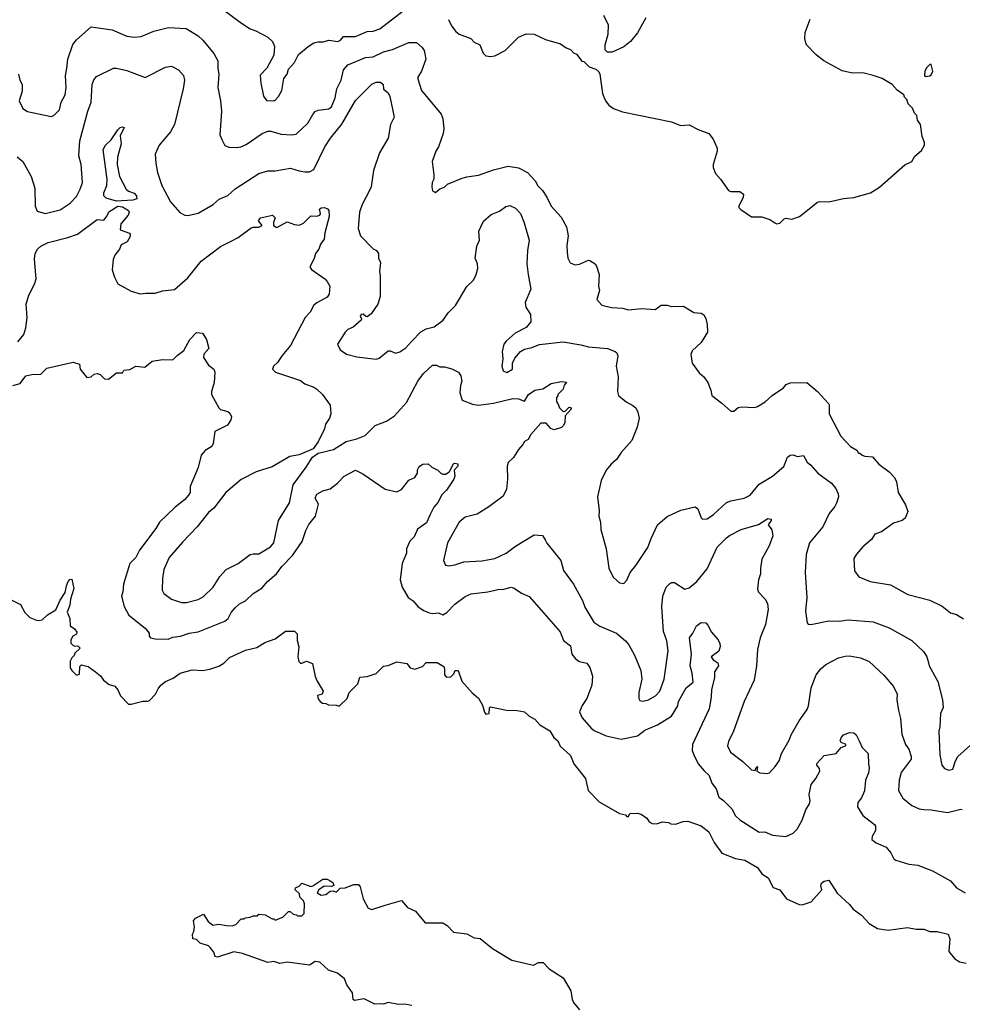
# Model space of a CAD drawing. Extents: x 1678431 to 1860718, y 384618 to 522882.
# Tile 457 of 473: x 1814693 to 1821045, y 487573 to 494212. Entities that reach past the tile are written whole.
import ezdxf

# ---------------------------------------------------------------- set-up
doc = ezdxf.new("R2010")
doc.units = 0

msp = doc.modelspace()

# ---------------------------------------------------------------- linework, layer by layer
at = {"layer": '0CON10XD'}
for points in [[(1815935, 494378.1), (1816188.3, 494188.3), (1816245, 494150.8), (1816285, 494137.5), (1816364.2, 494094.2), (1816396.7, 494065), (1816410.7, 494030.7), (1816406.1, 493973.9), (1816358.8, 493885), (1816313, 493837), (1816316.7, 493785), (1816336.1, 493696.1), (1816355, 493667.5), (1816400, 493665), (1816415, 493670), (1816435.8, 493694.2), (1816460, 493735), (1816473.8, 493815), (1816496.2, 493845), (1816505, 493877.5), (1816545, 493922.5), (1816572.3, 493977.7), (1816637.7, 494032.3), (1816675, 494056), (1816705, 494063.8), (1816738.3, 494061.7), (1816775, 494073.3), (1816837.5, 494065), (1816855, 494074.3), (1816875, 494098.2), (1816955, 494098.5), (1817035, 494133.3), (1817075, 494135.6), (1817120.6, 494149.4), (1817335, 494316)], [(1817583.4, 494213.4), (1817601.7, 494171.7), (1817632.1, 494132.1), (1817655, 494114.2), (1817732.5, 494085), (1817755, 494060), (1817793, 494043), (1817816.4, 493986.4), (1817835, 493967.5), (1817865, 493963.3), (1817895, 493968.8), (1817965, 494003.8), (1818055, 494093.3), (1818105, 494116.7), (1818160, 494115), (1818235, 494078.8), (1818338.3, 494048.3), (1818375, 494022.5), (1818405, 494010), (1818425, 493987.5), (1818445, 493980), (1818481.7, 493931.7), (1818495, 493930), (1818530, 493895), (1818575, 493877.5), (1818595, 493860), (1818602.5, 493845), (1818621.2, 493715), (1818640, 493665), (1818662.5, 493635), (1818693.9, 493613.9), (1818755, 493591.2), (1819085, 493523.8), (1819145, 493498.8), (1819205, 493504), (1819265, 493471.2), (1819336.7, 493445), (1819365.9, 493405.9), (1819393.3, 493345), (1819393.3, 493325), (1819366.2, 493235), (1819366.2, 493215), (1819381.2, 493175), (1819415, 493136.7), (1819469.3, 493059.3), (1819485, 493053.3), (1819545, 493053.3), (1819570, 493035), (1819567.5, 493015), (1819540, 492955), (1819540, 492945), (1819551.7, 492931.7), (1819625, 492882), (1819695, 492883.8), (1819747.5, 492865), (1819781.2, 492841.2), (1819795, 492836.2), (1819815, 492840)], [(1818653, 493993), (1818638.3, 494008.3), (1818638.3, 494041.7), (1818658.8, 494115), (1818660, 494175), (1818629.2, 494239.2)], [(1818912.5, 494225), (1818855, 494122.5), (1818810, 494065), (1818765, 494028.8), (1818685, 493993.3), (1818653, 493993)], [(1819815, 492840), (1819845, 492870), (1819855, 492873.3), (1819895, 492866), (1819947.5, 492885), (1820068.3, 492981.7), (1820085, 492986.2), (1820145, 492983.8), (1820245, 493006.2), (1820315, 493012), (1820425.7, 493044.3), (1820486.8, 493083.2), (1820657.7, 493232.3), (1820703.9, 493256.1), (1820725, 493292.5), (1820769.3, 493330.7), (1820790, 493365), (1820790, 493385), (1820773.3, 493425), (1820762.5, 493505), (1820742.5, 493535), (1820737.5, 493565), (1820721.7, 493581.7), (1820710, 493615), (1820680, 493645), (1820670, 493675), (1820655, 493690), (1820650, 493705), (1820605, 493737.5), (1820572.5, 493775), (1820505.9, 493815.9), (1820445, 493836.7), (1820375, 493853.8), (1820305, 493851.2), (1820235, 493866.7), (1820111.2, 493935), (1820061.2, 493975), (1819995, 494043.3), (1819990, 494055), (1819983.9, 494086.1), (1819986.2, 494125), (1820020, 494215)], [(1814683.6, 493843.6), (1814693.3, 493805), (1814710, 493775), (1814709.3, 493730.7), (1814690, 493665), (1814715, 493612.5), (1814745, 493594), (1814905, 493559.2), (1814923, 493567), (1814960.8, 493605), (1814972.5, 493655), (1814999.2, 493705), (1815005.6, 493755), (1815002.5, 493835), (1815011.1, 493885), (1815017.8, 493945), (1815050, 494045), (1815075, 494075.6), (1815175, 494164), (1815315, 494142.9), (1815415, 494100.8), (1815465, 494094.2), (1815511.2, 494098.8), (1815595.9, 494134.1), (1815695, 494159.2), (1815815, 494152.5), (1815895, 494102.5), (1815927.5, 494075), (1816000.8, 493985), (1816027.5, 493935), (1816027, 493883), (1816034.4, 493845), (1816027.5, 493755), (1816046.9, 493665), (1816052.5, 493595), (1816042, 493435), (1816054.2, 493404.2), (1816075, 493363.3), (1816102.7, 493352.7), (1816155, 493350.6), (1816182.5, 493355), (1816219.3, 493370.7), (1816327.1, 493445), (1816365, 493460), (1816385, 493460.5), (1816455, 493440.4), (1816525, 493436.5), (1816555, 493441.1), (1816634.3, 493515), (1816667.3, 493572.7), (1816685, 493591.9), (1816705, 493601.9), (1816775, 493610.5), (1816795, 493624.3), (1816819.2, 493685), (1816829.2, 493745), (1816858.2, 493805), (1816874.6, 493875), (1816905, 493908.1), (1817023.5, 493956.5), (1817075, 493960.5), (1817145, 493994.5), (1817205, 494011.8), (1817315, 494058.1), (1817367.9, 494057.9), (1817406, 494025), (1817419.2, 494005), (1817429.4, 493945), (1817400, 493865), (1817375.7, 493825), (1817375, 493812.5), (1817400, 493735), (1817534, 493575), (1817544.2, 493545), (1817551.4, 493475), (1817547.1, 493445), (1817515.5, 493354.5), (1817498, 493325), (1817473.3, 493255), (1817483.3, 493165), (1817483, 493137), (1817473.3, 493115), (1817470, 493085), (1817475, 493057.5), (1817495, 493047.5), (1817525, 493072.5), (1817555, 493082.5), (1817576.2, 493103.8), (1817675, 493143.8), (1817705, 493153.3), (1817785, 493163.3), (1817885, 493200), (1817985, 493224.2), (1818055, 493212.9), (1818115, 493180.8), (1818165.5, 493125.5), (1818185, 493091.2), (1818215, 493061.2), (1818245.5, 493015.5), (1818273.9, 492953.9), (1818341.4, 492881.4), (1818378.6, 492815), (1818388.6, 492755), (1818380.7, 492689.3), (1818382.2, 492645), (1818387.5, 492605), (1818403.2, 492573.2), (1818435, 492558.8), (1818465.8, 492564.2), (1818525, 492590), (1818535, 492588.8), (1818570, 492565), (1818579.5, 492549.5), (1818596.7, 492495), (1818593.3, 492415), (1818600, 492385), (1818582.5, 492325), (1818615, 492287.5), (1818680.7, 492270.7), (1818755, 492266.2), (1818795, 492256.2), (1818885, 492263.8), (1818975, 492257.5), (1819015, 492287.5), (1819055, 492287.5), (1819085, 492277.5), (1819165, 492280), (1819235, 492237.5), (1819285, 492232.5), (1819303, 492223), (1819317, 492197), (1819326.4, 492156.4), (1819327.5, 492105), (1819284.1, 492035.9), (1819225, 491980), (1819216, 491955), (1819223.8, 491895), (1819270.8, 491830.8), (1819303.9, 491803.9), (1819330, 491765), (1819350, 491715), (1819357, 491677), (1819425, 491626.7), (1819485, 491572.5), (1819505, 491573.3), (1819533.9, 491596.1), (1819555, 491602.5), (1819645, 491597.5), (1819665, 491603.3), (1819716.7, 491635), (1819762.7, 491677.3), (1819839.3, 491730.7), (1819857, 491753), (1819885, 491763.3), (1819996.4, 491766.4), (1820070, 491705), (1820142.5, 491625), (1820147.5, 491615), (1820147.5, 491555), (1820226.7, 491405), (1820292.5, 491335), (1820335, 491310), (1820345, 491290), (1820355, 491290), (1820370, 491275), (1820388.3, 491268.3), (1820440, 491265), (1820482.5, 491215), (1820553, 491163), (1820587.5, 491125), (1820602.5, 491095), (1820612.5, 491025), (1820661.7, 490941.7), (1820677.5, 490895), (1820659.3, 490850.7), (1820640, 490835), (1820581.7, 490818.3), (1820500.7, 490759.3), (1820455, 490742.5), (1820433.6, 490706.4), (1820375, 490657.5), (1820331.7, 490608.3), (1820315, 490580), (1820317.5, 490495), (1820347.5, 490455), (1820425, 490424.2), (1820562.1, 490402.1), (1820676.8, 490336.8), (1820827.1, 490297.1), (1820908.3, 490258.3), (1820965, 490213.3), (1821005, 490201.2), (1821052.3, 490172.3)], [(1814675, 493288), (1814715, 493256.2), (1814769.2, 493155), (1814795.7, 493075), (1814796, 492955), (1814810.5, 492920.5), (1814865, 492905.8), (1814965, 492929.4), (1815032, 492975), (1815075, 493020.8), (1815101.2, 493068.8), (1815115.3, 493114.7), (1815107.3, 493235), (1815092.2, 493295), (1815096.9, 493395), (1815151.8, 493595), (1815174.6, 493655), (1815180.4, 493775), (1815192.7, 493807.3), (1815210.8, 493829.2), (1815325, 493884.4), (1815345, 493885.7), (1815415, 493870), (1815537.7, 493822.3), (1815675, 493892.9), (1815715, 493898.1), (1815763.8, 493875), (1815797.1, 493835), (1815803.1, 493805), (1815793.3, 493745), (1815735.7, 493505), (1815710, 493455), (1815633, 493367), (1815605.6, 493305), (1815609.2, 493245), (1815621.3, 493181.3), (1815650.8, 493095), (1815708.8, 492985), (1815772, 492912), (1815804.5, 492894.5), (1815825, 492891.4), (1815895, 492906.9), (1815996.2, 492965), (1816037.9, 493002.1), (1816095, 493025.8), (1816145, 493071.4), (1816305, 493175.6), (1816365, 493191.9), (1816415, 493192.5), (1816518.8, 493211.2), (1816575, 493191.9), (1816615, 493185.7), (1816645, 493185.8), (1816675, 493201.2), (1816748.9, 493355), (1816787, 493413), (1816862.8, 493507.2), (1816955, 493668.1), (1817065, 493776.5), (1817095, 493791.1), (1817125, 493791.2), (1817142.5, 493775), (1817145, 493742.5), (1817175, 493718.8), (1817187.1, 493695), (1817215.8, 493554.2), (1817191.9, 493505), (1817175, 493413.3), (1817117.8, 493315), (1817077.5, 493195), (1817060.5, 493085), (1817049.2, 493059.2), (1817000, 492965), (1816982.9, 492915), (1816973.5, 492805), (1816988.8, 492755), (1817075, 492666.7), (1817096.7, 492655), (1817110, 492635), (1817110, 492605), (1817123.9, 492573.9), (1817116.9, 492515), (1817122.5, 492485), (1817121.2, 492345), (1817106.1, 492293.9), (1817060.9, 492229.1), (1817035, 492208.8), (1817025, 492210), (1817006.4, 492226.4), (1816994, 492225), (1816988, 492215), (1816996.7, 492195), (1816993.3, 492185), (1816940.7, 492139.3), (1816905, 492122), (1816886.2, 492105), (1816833.9, 492023.9), (1816853.3, 491985), (1816895, 491956.2), (1816965, 491938.6), (1817095, 491922.9), (1817115, 491929.2), (1817175, 491978.8), (1817190, 491980), (1817225, 491963.3), (1817255, 491972), (1817295, 492000), (1817336, 492045), (1817395, 492108), (1817433, 492127), (1817485, 492140), (1817547.5, 492185), (1817581.2, 492235), (1817628.9, 492285), (1817705, 492412), (1817750.4, 492455), (1817769.6, 492495), (1817779.1, 492535), (1817778.9, 492565), (1817762, 492605), (1817774.4, 492685), (1817791.5, 492725), (1817786.4, 492785), (1817817.3, 492852.7), (1817870.9, 492899.1), (1817925, 492921.9), (1817968.3, 492951.7), (1817995, 492958.6), (1818035, 492940.6), (1818066.7, 492905), (1818092.3, 492842.3), (1818125.6, 492725.6), (1818114.3, 492655), (1818110, 492565), (1818119.2, 492495)], [(1820795, 493830), (1820825, 493832.5), (1820835, 493840), (1820846.7, 493865), (1820835, 493910), (1820825, 493910), (1820805, 493890), (1820792.5, 493865), (1820790, 493835), (1820795, 493830)], [(1815345, 492988.6), (1815275, 493008), (1815260, 493025), (1815260.8, 493045), (1815280, 493095), (1815282.5, 493135), (1815255, 493337.5), (1815271.9, 493365), (1815309.1, 493400.9), (1815355, 493470), (1815370, 493485), (1815385, 493490), (1815397.5, 493485), (1815370.7, 493429.3), (1815375.6, 493375), (1815352.9, 493285), (1815350, 493235), (1815365.5, 493155.5), (1815410.3, 493070.3), (1815426, 493056), (1815465, 493042), (1815480.8, 493025), (1815481.2, 493005), (1815455, 492994.5), (1815345, 492988.6)], [(1814680.9, 492039.1), (1814720.3, 492089.7), (1814734.2, 492135), (1814742, 492205), (1814736, 492295), (1814754.4, 492355), (1814791.7, 492428.3), (1814802.7, 492465), (1814792.4, 492597.6), (1814797.5, 492635), (1814813.3, 492665), (1814835.8, 492685), (1814885, 492710.5), (1815016.3, 492743.7), (1815083, 492767), (1815215.9, 492865.9), (1815258.8, 492861.2), (1815281.4, 492888.6), (1815294.1, 492915.9), (1815355, 492954), (1815385, 492950.6), (1815425.8, 492925), (1815430.6, 492915), (1815424.4, 492895), (1815374.6, 492835), (1815370, 492795), (1815432, 492772), (1815436.7, 492765), (1815434, 492745), (1815416.2, 492715), (1815376.2, 492695), (1815366, 492665), (1815335, 492623.3), (1815322.9, 492595), (1815316.9, 492525), (1815331.2, 492475), (1815355, 492430), (1815445, 492380.8), (1815505, 492362.5), (1815545, 492369.2), (1815605, 492368), (1815655, 492383.8), (1815735, 492393.8), (1815825, 492472), (1815916.6, 492583.4), (1816047, 492683), (1816113.4, 492716.6), (1816165, 492742.5), (1816251.7, 492808.3), (1816265, 492813.3), (1816305, 492812.2), (1816326.7, 492825), (1816302.5, 492855), (1816315, 492875.8), (1816397.5, 492895), (1816413.3, 492875), (1816402, 492845), (1816404.2, 492825), (1816425, 492810), (1816495, 492849.4), (1816545, 492830), (1816575, 492827.5), (1816605, 492840.8), (1816655, 492889.2), (1816695, 492888.2), (1816715.4, 492894.6), (1816720, 492905), (1816714.2, 492935), (1816725, 492943.8), (1816746.1, 492946.1), (1816767.3, 492937.3), (1816776, 492925), (1816778.8, 492885), (1816749.6, 492775), (1816745, 492732.5), (1816720.9, 492699.1), (1816709.2, 492665), (1816685.8, 492635), (1816678.2, 492601.8), (1816647.5, 492545), (1816658.3, 492528.3), (1816750, 492465), (1816765, 492446.7), (1816783.8, 492415), (1816778.3, 492361.7), (1816765, 492340), (1816695, 492303.8), (1816675, 492286.7), (1816649.1, 492240.9), (1816616.2, 492205), (1816518, 492015), (1816461.2, 491948.8), (1816430.5, 491899.5), (1816403.3, 491875), (1816396.7, 491855), (1816416.1, 491836.1), (1816585, 491780), (1816615, 491757.5), (1816674.2, 491734.2), (1816695, 491720), (1816734.3, 491685), (1816783.9, 491613.9), (1816790, 491555), (1816781.2, 491525), (1816753.8, 491485), (1816745.8, 491454.2), (1816704, 491365), (1816670.5, 491319.5), (1816575, 491277.5), (1816514.2, 491265.8), (1816395, 491198), (1816285.6, 491164.4), (1816185, 491111.2), (1816082, 491025), (1816001.1, 490918.9), (1815965, 490890), (1815887.8, 490792.2), (1815789.8, 490690.2), (1815700.8, 490585), (1815663.5, 490505), (1815654.3, 490445), (1815652, 490365), (1815665, 490343.8), (1815715, 490304.2), (1815783.4, 490283.4), (1815817.4, 490282.6), (1815896.4, 490303.6), (1815929.3, 490320.7), (1815996.9, 490385), (1816042.3, 490457.7), (1816084.3, 490505), (1816165, 490544.4), (1816245, 490606.1), (1816265, 490611.6), (1816305, 490610.4), (1816381.9, 490658.1), (1816404.5, 490685), (1816436.9, 490835), (1816510, 490955), (1816534.6, 491075), (1816624.2, 491195), (1816666.9, 491263.1), (1816705, 491290), (1816806.6, 491313.4), (1816892.8, 491367.2), (1816965, 491386.9), (1817020.5, 491409.5), (1817088.8, 491475), (1817165, 491505.7), (1817219.2, 491540.8), (1817300.2, 491629.8), (1817375.4, 491774.6)], [(1818119.2, 492495), (1818137.1, 492395), (1818098.1, 492305), (1818103.7, 492273.7), (1818134.3, 492225), (1818137.1, 492175), (1818105, 492137.5), (1818032.6, 492097.4), (1817971.2, 492045), (1817956, 492025), (1817944, 491975), (1817948, 491925), (1817942.5, 491875), (1817950, 491845), (1817975, 491832.5), (1818013.8, 491855), (1818014.3, 491895.7), (1818030.3, 491929.7), (1818068, 491975), (1818095, 491990.8), (1818145, 492001.9), (1818195, 492021.4), (1818355, 492040), (1818475, 492020.5), (1818525, 492005.5), (1818655, 491994.3), (1818705, 491974.2), (1818715.8, 491965), (1818722.9, 491945), (1818712.5, 491875), (1818726.2, 491805), (1818721.4, 491705), (1818728.8, 491678.8), (1818778.8, 491635), (1818825, 491611.4), (1818844.2, 491595), (1818859.2, 491565), (1818867.1, 491525), (1818854.3, 491465), (1818818.1, 491375), (1818745.5, 491294.5), (1818713.7, 491246.3), (1818677.5, 491215), (1818645.8, 491175), (1818611.4, 491105), (1818587.1, 490995), (1818597, 490903), (1818594.4, 490865), (1818605.8, 490825), (1818610, 490775), (1818645.7, 490645), (1818662, 490515), (1818692.7, 490452.7), (1818735, 490414), (1818765, 490410), (1818785, 490432.5), (1818806.7, 490485), (1818845, 490532.5), (1818925, 490652.5), (1818947.5, 490715), (1818991.2, 490805), (1819057.1, 490862.9), (1819147.5, 490905), (1819245, 490926.7), (1819262.5, 490915), (1819285, 490852.5), (1819295, 490843.3), (1819325, 490846.2), (1819368, 490875), (1819455, 490955.6), (1819485, 490968.9), (1819575, 490986.9), (1819615, 491005.6), (1819675, 491080.5), (1819766.1, 491133.9), (1819841.6, 491198.4), (1819868, 491262), (1819885, 491276.9), (1819905, 491277.3), (1819935, 491267.3), (1819975, 491274.2), (1819998.7, 491228.7), (1820025, 491209.4), (1820070.5, 491155), (1820163, 491087), (1820192, 491052), (1820208.6, 491015), (1820210, 490995), (1820197.4, 490952.6), (1820185, 490928.8), (1820146.8, 490883.2), (1820105, 490792), (1820015.7, 490685), (1819993.6, 490606.4), (1819985.7, 490485), (1819997.1, 490315), (1819988.1, 490225), (1819998.8, 490145), (1820006.1, 490136.1), (1820023.9, 490133.9), (1820145, 490158.1), (1820215, 490155.6), (1820275, 490164.4), (1820445, 490151.4), (1820552.4, 490112.4), (1820705, 490026), (1820785, 489948.8), (1820805.5, 489915.5), (1820814.3, 489884.3), (1820822, 489855), (1820879.7, 489749.7), (1820911.9, 489625), (1820916.7, 489575), (1820897.5, 489535), (1820894.2, 489445), (1820886.9, 489415), (1820894.4, 489255), (1820907.5, 489185), (1820925, 489163.8), (1820955, 489152.5), (1820981.7, 489158.3), (1820998.9, 489215), (1821015, 489244.2), (1821100.2, 489319.8)], [(1814647.5, 491745), (1814695, 491760), (1814735, 491810), (1814775, 491820), (1814835, 491822.5), (1814875, 491862.5), (1815053.9, 491903.9), (1815095, 491890), (1815100, 491855), (1815145, 491800), (1815175, 491803.3), (1815195, 491822.5), (1815215, 491827.5), (1815235, 491820), (1815265, 491790), (1815291.7, 491788.3), (1815345, 491830), (1815385, 491830), (1815395, 491850), (1815435, 491852.5), (1815475, 491876.7), (1815535, 491868.8), (1815585, 491910), (1815655, 491921.2), (1815725, 491917.5), (1815753.2, 491946.8), (1815799.5, 491980.5), (1815838.8, 492055), (1815885, 492103.3), (1815925, 492097.5), (1815951.2, 492055), (1815967.5, 491995), (1815934.3, 491955.7), (1815931.2, 491935), (1815965, 491883.3), (1816000, 491855), (1816006.7, 491835), (1816003.3, 491766.7), (1815986.2, 491705), (1815986.2, 491685), (1816034.1, 491594.1), (1816045, 491583.8), (1816095, 491570.8), (1816109.2, 491559.2), (1816120, 491535), (1816116.6, 491513.4), (1816092.3, 491477.7), (1816007.5, 491435), (1815996.4, 491355), (1815988.1, 491335), (1815941.9, 491308.1), (1815916.7, 491275), (1815895, 491192.5), (1815842.2, 491065), (1815841.9, 491025), (1815830, 491005), (1815804.4, 490975), (1815740.8, 490925), (1815635, 490824.3), (1815609.1, 490780.9), (1815500, 490635), (1815474.3, 490585), (1815434.6, 490545.4), (1815391.4, 490405), (1815388.1, 490355), (1815379.4, 490325), (1815397.5, 490255), (1815427.8, 490197.8), (1815538.3, 490108.3), (1815564.2, 490075), (1815566.2, 490055), (1815575, 490044.4), (1815605, 490037.1), (1815694.4, 490034.4), (1815725, 490047.7), (1815775.3, 490054.7), (1815835, 490075.4), (1815895.4, 490084.6), (1816075, 490155.6), (1816098.6, 490175), (1816118.6, 490215), (1816145, 490247.5), (1816175, 490272.5), (1816215.4, 490294.6), (1816265, 490343.1), (1816325, 490380), (1816362.9, 490425), (1816424.3, 490475), (1816459.4, 490525), (1816530.5, 490599.5), (1816595.9, 490694.1), (1816621.1, 490768.9), (1816641.7, 490808.3), (1816685.6, 490865), (1816705.7, 490945), (1816684.3, 490985), (1816695, 491013.8), (1816735, 491036), (1816785, 491048), (1816835, 491086.7), (1816880, 491135), (1816955, 491175.6), (1817005, 491150), (1817155, 491046.2), (1817235, 491028), (1817265, 491043.8), (1817315, 491106.2), (1817356.2, 491125), (1817373.3, 491155), (1817373.6, 491176.4), (1817385, 491200), (1817410, 491215), (1817445, 491217.5), (1817470, 491195), (1817510, 491175), (1817530, 491155), (1817545, 491147.5), (1817565, 491147.5), (1817590, 491165), (1817615, 491217.5), (1817625, 491222.5), (1817645, 491217.5), (1817645, 491202.5), (1817620, 491175), (1817626.2, 491135), (1817618.8, 491115), (1817569.2, 491040.8), (1817534.7, 491005.3), (1817511.8, 490958.2), (1817484.2, 490925.8), (1817459.6, 490875), (1817435, 490818.9), (1817373.9, 490776.1), (1817352, 490725), (1817321.4, 490695), (1817299.2, 490645), (1817300, 490615), (1817271.2, 490545), (1817257.1, 490435), (1817269.4, 490385), (1817310.6, 490315), (1817345, 490293.1), (1817375, 490256.5), (1817415, 490228.9), (1817455, 490212.1), (1817475, 490207.1), (1817515, 490211.8), (1817545, 490200), (1817570.4, 490215), (1817625, 490271.5), (1817695, 490321.9), (1817735, 490341.4), (1817846.5, 490353.5), (1817915, 490369.4), (1817955, 490371.4), (1818005, 490385.7), (1818025, 490380), (1818073.8, 490345), (1818125, 490322), (1818209.1, 490229.1), (1818335.7, 490085), (1818357.2, 490027.2), (1818405, 489991.1), (1818414, 489935), (1818440.3, 489900.3), (1818465, 489884.6), (1818514.1, 489874.1), (1818535, 489843.3), (1818552.5, 489785), (1818547.5, 489725), (1818515, 489636), (1818482.4, 489587.6), (1818465.6, 489545), (1818482.9, 489505), (1818544.3, 489435), (1818565, 489420), (1818644.2, 489384.2), (1818745, 489360.5), (1818855, 489382.5), (1818905, 489420.5), (1818991.9, 489458.1), (1819085, 489516.4), (1819127.1, 489585), (1819131.5, 489615), (1819155.6, 489655), (1819183, 489707), (1819230.6, 489745), (1819224.5, 489805), (1819211.5, 489855), (1819219.4, 489935), (1819207.5, 490045), (1819229.2, 490075), (1819252.9, 490125), (1819285, 490148), (1819316, 490146), (1819330.5, 490130.5), (1819355, 490082.5), (1819400, 490030), (1819411.2, 490005), (1819413.8, 489985), (1819405, 489953.8), (1819353.3, 489915), (1819366.1, 489896.1), (1819397.5, 489875), (1819402.5, 489855), (1819374, 489815), (1819375.8, 489775), (1819355.6, 489695), (1819353.1, 489645), (1819338.5, 489565), (1819227.5, 489325), (1819225.5, 489285.5), (1819235.6, 489255), (1819264.6, 489194.6), (1819305, 489147.1), (1819338.6, 489115), (1819357.1, 489065), (1819386.6, 489026.6), (1819405, 488968.8), (1819435, 488947.5), (1819490.8, 488890.8), (1819516.9, 488845), (1819545, 488817.1), (1819675, 488733.1), (1819715, 488735.7), (1819765, 488714.3), (1819855, 488703.8), (1819905, 488726.2), (1819932.9, 488755), (1819966.7, 488815), (1819991.5, 488885), (1820015.5, 488925), (1820019.1, 488945), (1820013.2, 488986.8), (1820025.7, 489055), (1820057.5, 489095), (1820085.8, 489145), (1820082.7, 489162.7), (1820063.8, 489185), (1820065, 489196.7), (1820115, 489250), (1820195, 489263.3), (1820227.5, 489305), (1820257.5, 489315), (1820262.5, 489325), (1820229.5, 489339.5), (1820222.3, 489352.3), (1820230, 489375), (1820245, 489390.8), (1820285, 489406.7), (1820315, 489402.5), (1820329.8, 489389.8), (1820349.3, 489349.3), (1820370, 489305), (1820411.4, 489265), (1820412, 489195), (1820418.1, 489165), (1820413.1, 489135), (1820392.2, 489085), (1820386.9, 489013.1), (1820366, 488965), (1820341.2, 488935), (1820338, 488905), (1820375, 488845.5), (1820454, 488785), (1820459.2, 488775), (1820460, 488745), (1820436.7, 488705), (1820436.2, 488685), (1820465, 488662.2), (1820532.4, 488632.4), (1820563.8, 488595), (1820584, 488554), (1820595.9, 488545.9), (1820685, 488518.8), (1820745, 488512), (1820845, 488472.5), (1820965, 488406), (1821005, 488358.8), (1821065, 488324.2)], [(1817375.4, 491774.6), (1817415, 491825.8), (1817475, 491883.3), (1817501.7, 491881.7), (1817525, 491872.5), (1817555, 491872.5), (1817605, 491857.5), (1817650, 491835), (1817665, 491810), (1817673.3, 491775), (1817663.6, 491746.4), (1817658, 491695), (1817675, 491646.7), (1817745, 491620), (1817785, 491612.2), (1817885, 491627.5), (1818015, 491658.8), (1818055, 491656.7), (1818095, 491640), (1818121.2, 491685), (1818165, 491713.8), (1818217.7, 491722.3), (1818275, 491758.8), (1818345, 491772.5), (1818378.3, 491768.3), (1818363, 491747), (1818355, 491720), (1818320, 491685), (1818320, 491675), (1818310, 491665), (1818310, 491635), (1818320, 491625), (1818330, 491595), (1818355, 491570), (1818368.3, 491571.7), (1818395, 491600), (1818410, 491595), (1818410, 491585), (1818368.3, 491541.7), (1818367, 491497), (1818357.5, 491475), (1818345, 491463.3), (1818295, 491447.5), (1818272.5, 491455), (1818241.7, 491491.7), (1818205, 491492.5), (1818137.5, 491415), (1818119.3, 491380.7), (1818095, 491367.5), (1818083.3, 491346.7), (1818053.3, 491315), (1818020.5, 491259.5), (1817984.1, 491225.9), (1817978.3, 491201.7), (1817979.5, 491115), (1817972.4, 491047.6), (1817951.4, 490998.6), (1817855, 490927.1), (1817775, 490878.6), (1817695, 490857.1), (1817654.2, 490825), (1817575.6, 490685), (1817548.8, 490565), (1817562.5, 490535), (1817585, 490530), (1817625, 490536), (1817685, 490556.7), (1817806.6, 490563.4), (1817895, 490579.5), (1817970, 490615), (1818035, 490662.9), (1818160.3, 490739.7), (1818215, 490733.3), (1818234, 490705), (1818245, 490683.3), (1818340, 490565), (1818357.3, 490497.3), (1818425, 490406.7), (1818485.6, 490295), (1818501.7, 490251.7), (1818560.9, 490150.9), (1818602.1, 490122.1), (1818715.4, 490075.4), (1818774.4, 490024.4), (1818796.6, 489996.6), (1818835, 489927.5), (1818878.1, 489825), (1818885.5, 489765), (1818864.4, 489675), (1818865.8, 489635), (1818872.2, 489622.2), (1818887.5, 489617.5), (1818926.3, 489623.7), (1818977.6, 489652.4), (1819005.6, 489685), (1819035.4, 489765), (1819063.4, 489956.6), (1819054, 490025), (1819032.1, 490087.9), (1819020.5, 490255), (1819027.1, 490325), (1819050, 490385), (1819070.7, 490409.3), (1819085, 490418), (1819105, 490417.1), (1819175, 490372.5), (1819205, 490381.4), (1819256.4, 490423.6), (1819325, 490509.4), (1819393.5, 490655), (1819455, 490718.1), (1819475, 490734.4), (1819555, 490774.4), (1819670.6, 490809.4), (1819735, 490848.8), (1819756.7, 490845), (1819756.7, 490835), (1819737.5, 490805), (1819762.1, 490772.1), (1819767.2, 490732.8), (1819744.4, 490665), (1819694.4, 490575), (1819684.6, 490515), (1819684.5, 490475), (1819672.2, 490435), (1819665.7, 490375), (1819672, 490352), (1819715.7, 490305), (1819731.1, 490275), (1819735.5, 490234.5), (1819718.9, 490135), (1819683.3, 490045), (1819664.5, 489965), (1819658.9, 489855), (1819642.4, 489757.6), (1819574.3, 489615), (1819503.1, 489415), (1819468.6, 489345), (1819463.1, 489315), (1819482.4, 489272.4), (1819565, 489211.4), (1819625, 489153.8), (1819649.3, 489150.7), (1819655, 489170), (1819665, 489177.5), (1819660, 489145), (1819680, 489135), (1819730.7, 489129.3), (1819746.7, 489135), (1819784.3, 489175.7), (1819811.2, 489215), (1819827.5, 489265), (1819878.6, 489355), (1819890.7, 489389.3), (1819946, 489485), (1819999.5, 489560.5), (1820008.8, 489585), (1820026.1, 489706.1), (1820060, 489795), (1820091.4, 489835), (1820125, 489864.3), (1820209.8, 489910.2), (1820255, 489920), (1820285, 489922.9), (1820359.7, 489909.7), (1820416.2, 489885), (1820515, 489792.5), (1820582, 489715), (1820605.8, 489665), (1820604.3, 489625), (1820614.3, 489555), (1820629.5, 489499.5), (1820636.5, 489395), (1820662.7, 489325), (1820685, 489292.5), (1820700, 489245), (1820699.5, 489225), (1820632.9, 489137.1), (1820619.6, 489085), (1820615.7, 489015), (1820645, 488963.8), (1820705, 488914.2), (1820755, 488892), (1820785, 488886), (1820835, 488884.4), (1820945, 488866.7), (1821035, 488890), (1821045, 488887.5)], [(1814635, 490300), (1814699.3, 490269.3), (1814727.5, 490215), (1814761.7, 490181.7), (1814805, 490163.3), (1814825, 490161.2), (1814843.6, 490166.4), (1814881.2, 490198.8), (1814937.3, 490232.7), (1814965, 490297.5), (1814999.5, 490350.5), (1815007.5, 490395), (1815020, 490425), (1815031.7, 490438.3), (1815045, 490440), (1815057, 490377), (1815036.2, 490305), (1815031.2, 490265), (1815013, 490217), (1815031.4, 490175), (1815033.3, 490125), (1815062.5, 490105), (1815077, 490083), (1815075, 490070), (1815050, 490055), (1815038.3, 490031.7), (1815038.3, 490008.3), (1815050, 489995), (1815065, 489987.5), (1815085, 489990), (1815100, 489975), (1815065, 489940), (1815060, 489925), (1815045, 489910), (1815033.6, 489886.4), (1815033, 489843), (1815043.6, 489823.6), (1815075, 489792.5), (1815095, 489800), (1815098.3, 489851.7), (1815108.3, 489861.7), (1815155, 489850), (1815203.3, 489815), (1815237.7, 489787.7), (1815258.3, 489758.3), (1815295, 489730), (1815335, 489717.5), (1815353.6, 489693.6), (1815372.5, 489652.5), (1815425, 489598), (1815445, 489597.1), (1815522.7, 489617.3), (1815555, 489617.5), (1815567.5, 489622.5), (1815608, 489665), (1815625, 489701.2), (1815644, 489725), (1815675, 489750), (1815727.4, 489772.6), (1815775, 489805.6), (1815855, 489828), (1815925, 489823.3), (1815975, 489832.5), (1816035, 489854), (1816067.3, 489872.7), (1816107.5, 489912.5), (1816215, 489960), (1816291.7, 489978.3), (1816345, 490012.5), (1816413.6, 490036.4), (1816485, 490090), (1816545, 490090), (1816561.7, 490071.7), (1816563, 490027), (1816573.6, 489983.6), (1816566.2, 489915), (1816573.8, 489885), (1816585, 489873.3), (1816595, 489873.3), (1816625, 489887.5), (1816665, 489870), (1816683, 489783), (1816698.3, 489751.7), (1816737.5, 489685), (1816730, 489665), (1816700, 489655), (1816703, 489633), (1816717.5, 489615), (1816733.6, 489603.6), (1816755, 489602.5), (1816773, 489593), (1816825, 489590), (1816845, 489582.5), (1816900, 489635), (1816912.5, 489675), (1816972.5, 489735), (1816985, 489780), (1817035, 489783.3), (1817095, 489803.3), (1817145, 489853.3), (1817175, 489856.7), (1817235, 489882.5), (1817301.7, 489871.7), (1817325, 489842.5), (1817355, 489832.5), (1817408.3, 489851.7), (1817433, 489877), (1817505, 489878.8), (1817550.5, 489850.5), (1817556, 489835), (1817555.7, 489795), (1817568.1, 489778.1), (1817598.3, 489781.7), (1817617.8, 489802.2), (1817627.5, 489825), (1817646.7, 489825), (1817671.7, 489751.7), (1817742.4, 489672.4), (1817785, 489638), (1817811.2, 489591.2), (1817825, 489542), (1817835, 489530.5), (1817856.7, 489535), (1817857.7, 489572.3), (1817865, 489577.8), (1817973.9, 489556.1), (1818045, 489554.2), (1818095, 489544.2), (1818127.1, 489517.1), (1818165, 489496.2), (1818197.7, 489457.7), (1818265, 489416), (1818292.2, 489372.2), (1818318.9, 489348.9), (1818335, 489313.8), (1818405, 489250), (1818426.2, 489195), (1818506.2, 489095), (1818523.8, 489015), (1818597.7, 488937.7), (1818735, 488860), (1818775, 488850), (1818785, 488840), (1818795, 488840), (1818805, 488860), (1818855, 488862.5), (1818880, 488855), (1818919.3, 488829.3), (1818933.6, 488803.6), (1818955, 488793.3), (1818985, 488790), (1819025, 488802.5), (1819065, 488800), (1819080.7, 488790.7), (1819113, 488787), (1819163.9, 488806.1), (1819195, 488807.5), (1819285, 488776.2), (1819336.7, 488735), (1819373.3, 488665), (1819425, 488593.3), (1819517.1, 488557.1), (1819580, 488545), (1819665, 488495.8), (1819694, 488454), (1819736, 488425), (1819771.2, 488361.2), (1819815, 488344), (1819861.2, 488285), (1819946.1, 488246.1), (1819966.1, 488243.9), (1820026.4, 488263.6), (1820097.5, 488345), (1820091.2, 488375), (1820095, 488390), (1820115, 488403.3), (1820145, 488410), (1820202.3, 488322.3), (1820285, 488246.7), (1820308.8, 488215), (1820366.2, 488175), (1820417.7, 488117.7), (1820472.5, 488085), (1820545, 488072), (1820675, 488092), (1820735, 488079.2), (1820785, 488079.2), (1820825, 488064.3), (1820875, 488064.3), (1820950, 488045), (1820961.2, 488015), (1820955, 487930), (1820991.2, 487881.2), (1821025, 487860), (1821071.2, 487851.2)], [(1817335.6, 487565.6), (1817285, 487573.8), (1817245, 487571.2), (1817175, 487586.2), (1817145, 487573.3), (1817125, 487577.5), (1817085, 487573.3), (1817015, 487611.2), (1816948.3, 487598.3), (1816940, 487605), (1816935, 487650), (1816896.7, 487705), (1816882.5, 487745), (1816835, 487782.5), (1816773, 487803), (1816715, 487856.7), (1816685, 487861.2), (1816645, 487836.2), (1816495, 487857.5), (1816445, 487847.8), (1816405, 487861.5), (1816365, 487856), (1816195, 487916.7), (1816135, 487926.2), (1816025, 487890), (1816010, 487895), (1816000, 487925), (1815976.4, 487956.4), (1815965, 487967.5), (1815910, 487985), (1815885, 488010), (1815860, 488015), (1815857.5, 488045), (1815866.4, 488063.6), (1815870, 488095), (1815863.3, 488135), (1815876.4, 488153.6), (1815931.7, 488181.7), (1815962.3, 488132.3), (1815995, 488106.7), (1816035, 488113.3), (1816086.4, 488103.6), (1816125, 488103.3), (1816148.3, 488111.7), (1816185, 488150), (1816205, 488150), (1816213, 488157), (1816245, 488160), (1816265, 488170), (1816295, 488170), (1816305, 488180), (1816347, 488177), (1816395, 488150), (1816405, 488150), (1816415, 488140), (1816465, 488160), (1816505, 488200), (1816515, 488200), (1816535, 488180), (1816557, 488177), (1816565, 488170), (1816595, 488170), (1816610, 488185), (1816611.7, 488251.7), (1816605, 488270), (1816580, 488295), (1816578.3, 488318.3), (1816550, 488345), (1816551.7, 488358.3), (1816575, 488370), (1816595, 488390), (1816655, 488368), (1816668.6, 488371.4), (1816735, 488416.9), (1816765, 488416), (1816785, 488406.7), (1816802.5, 488395), (1816810, 488375), (1816795, 488367.5), (1816745, 488368.8), (1816707.5, 488345), (1816697.5, 488325), (1816725, 488310), (1816755, 488313.3), (1816785, 488336.7), (1816805, 488337.5), (1816825, 488330), (1816853, 488357), (1816885, 488358.8), (1816945, 488380), (1816975, 488380), (1816986.7, 488365), (1817006.7, 488285), (1817040.7, 488220.7), (1817065, 488212.5), (1817155, 488242.5), (1817265, 488272.5), (1817306.6, 488226.6), (1817360.9, 488200.9), (1817425, 488123.3), (1817545, 488122.5), (1817573.9, 488103.9), (1817615, 488060), (1817705, 488048.8), (1817755, 488022.5), (1817795, 488016.2), (1817879.1, 487949.1), (1818009.7, 487869.7), (1818155, 487836.7), (1818190, 487855), (1818220, 487855), (1818261.7, 487811.7), (1818355, 487752.5), (1818407.1, 487665), (1818416.5, 487605), (1818425, 487585.8), (1818466.2, 487535)]]:
    msp.add_lwpolyline(points, dxfattribs=at)

doc.saveas('drawing.dxf')
